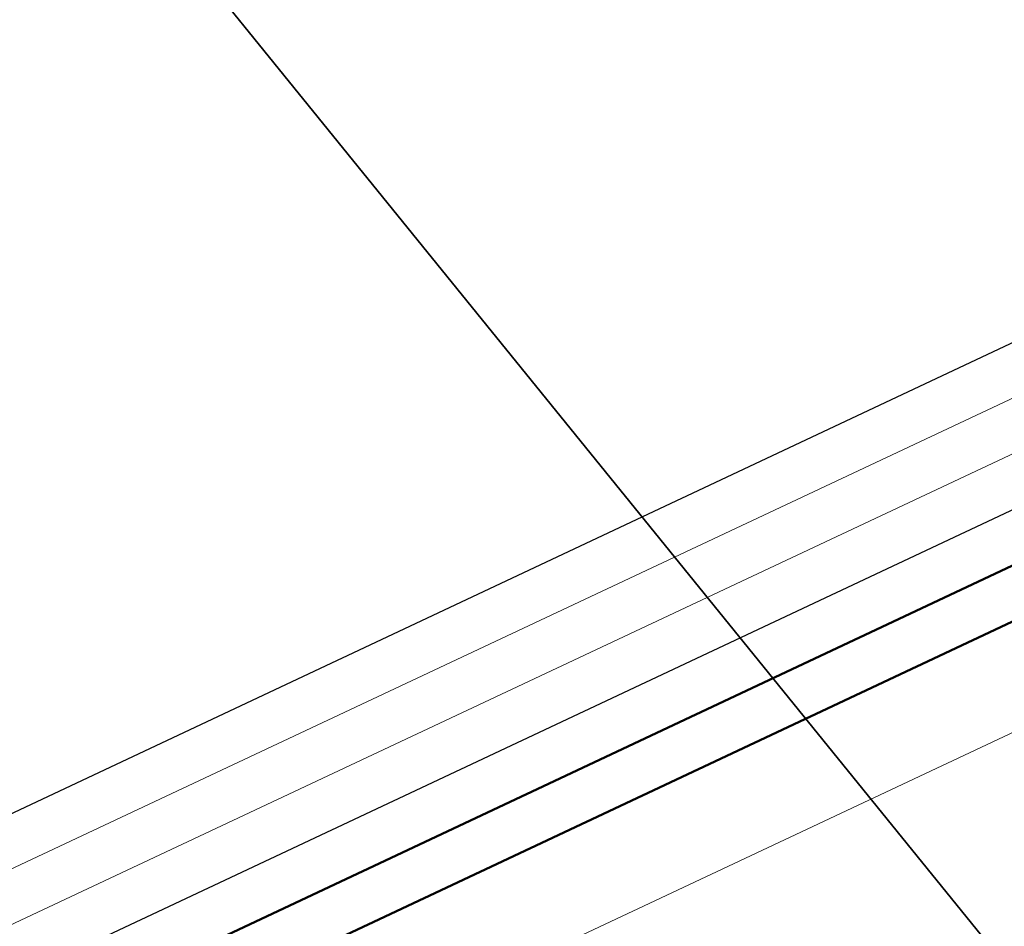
# Model space of a CAD drawing. Header units: metres. Extents: x -502 to 161, y -108 to 174.
# Tile 247 of 656: x -238.488 to -237.512, y -8.205 to -7.306. Entities that reach past the tile are written whole.
import ezdxf

# ---------------------------------------------------------------- set-up
doc = ezdxf.new("R2010")
doc.units = ezdxf.units.M
doc.header["$LTSCALE"] = 0.1
doc.linetypes.add('102', pattern=[101.6, 101.6, 0])
doc.layers.add('BRI31-005.05-5p02-Koordinierung Lageplan 4. BA ZOB West 2022-06-15', color=7, linetype='Continuous')
doc.layers.add('BRI31-005.06-5f07-Koordinierung Lageplan 4. BA ZOB Fernbusbahnh', color=7, linetype='Continuous')

msp = doc.modelspace()

# ---------------------------------------------------------------- linework, layer by layer
at = {"layer": 'BRI31-005.05-5p02-Koordinierung Lageplan 4. BA ZOB West 2022-06-15', "color": 250, "linetype": '102', "lineweight": 13, "true_color": 0x333333, "transparency": 33554687, "flags": 128}
for points in [[(-388.37112, -27.044), (-388.11112, -26.768), (-387.30212, -26.275), (-386.29012, -26.082), (-385.89512, -26.127), (-384.33212, -25.57), (-381.35012, -25.097), (-378.37512, -24.538), (-375.33912, -23.899), (-372.36212, -23.298), (-369.39612, -22.758), (-366.30912, -22.197), (-363.22912, -21.717), (-360.30712, -21.198), (-357.30512, -20.667), (-354.30512, -20.316), (-351.28212, -19.906), (-348.14912, -19.515), (-345.17412, -19.305), (-342.77612, -19.47), (-341.98012, -19.45), (-340.90812, -19.5), (-338.11012, -19.66), (-335.96112, -20.016), (-332.94412, -20.376), (-329.94712, -20.756), (-326.88112, -21.187), (-323.90212, -21.707), (-320.96212, -22.185), (-317.90512, -22.355), (-314.86012, -22.515), (-311.89912, -22.485), (-308.67412, -22.425), (-305.64612, -22.465), (-302.59312, -22.575), (-299.72912, -22.635), (-296.68712, -22.665), (-294.83612, -22.725), (-293.82612, -22.765), (-292.24212, -22.815), (-291.01112, -22.795), (-288.12612, -22.975), (-285.12012, -23.045), (-282.04012, -22.925), (-278.74712, -22.955), (-275.81712, -22.695), (-272.72712, -22.426), (-270.03112, -21.958), (-266.81012, -21.21), (-263.96912, -20.462), (-260.88112, -19.437), (-258.24212, -18.259), (-256.26912, -17.471), (-247.40812, -12.827), (-247.38012, -12.81), (-246.59312, -12.34), (-245.90712, -11.928), (-244.86612, -11.346), (-242.31712, -10.014), (-239.47212, -8.553), (-236.88712, -7.336), (-229.01312, -2.331), (-226.57912, -0.808), (-224.24612, 1.223), (-219.64512, 5.111), (-217.31712, 7.193), (-214.81512, 9.189), (-212.53412, 10.929), (-209.79712, 13.145), (-209.23612, 13.621), (-208.62512, 14.269), (-207.85612, 14.714), (-205.65212, 16.886), (-203.18912, 18.836), (-200.89112, 20.806), (-198.52112, 22.65), (-196.08412, 24.4), (-193.69212, 26.24), (-185.88712, 31.377), (-183.19412, 32.719), (-180.44312, 33.701), (-177.64412, 34.533), (-174.86912, 35.205), (-172.66012, 35.494), (-172.63412, 35.296)], [(-173.46712, 35.136), (-174.82312, 34.959), (-177.57812, 34.291), (-180.36512, 33.463), (-183.09612, 32.489), (-185.76312, 31.159), (-193.54612, 26.036), (-195.93412, 24.2), (-198.37112, 22.45), (-200.73312, 20.614), (-203.02912, 18.644), (-205.48612, 16.698), (-207.70412, 14.514), (-208.46712, 14.071), (-209.06412, 13.439), (-209.63712, 12.953), (-212.38012, 10.731), (-214.66112, 8.991), (-217.15512, 7.003), (-219.48112, 4.923), (-224.08412, 1.033), (-226.42912, -1.01), (-228.88112, -2.543), (-236.76712, -7.556), (-239.36212, -8.777), (-242.20212, -10.236), (-244.74612, -11.566), (-245.78112, -12.146), (-246.46512, -12.554), (-247.24812, -13.021), (-247.28012, -13.044), (-256.16512, -17.699), (-258.14412, -18.489), (-260.79112, -19.669), (-263.89712, -20.702), (-266.75012, -21.452), (-269.98112, -22.204), (-272.69512, -22.674), (-275.79512, -22.945), (-278.73712, -23.205), (-282.03812, -23.175), (-285.11812, -23.295), (-288.13612, -23.225), (-291.01712, -23.045), (-292.24412, -23.065), (-293.83612, -23.015), (-294.84612, -22.975), (-296.69312, -22.915), (-299.73312, -22.885), (-302.60112, -22.825), (-305.65212, -22.715), (-308.67412, -22.675), (-311.89712, -22.735), (-314.86612, -22.765), (-317.91712, -22.605), (-320.99012, -22.435), (-323.94412, -21.955), (-326.92112, -21.435), (-329.97912, -21.004), (-332.97412, -20.624), (-335.99512, -20.264), (-338.14312, -19.909), (-338.11112, -19.711), (-335.96712, -20.066), (-332.95012, -20.426), (-329.95312, -20.806), (-326.88912, -21.237), (-323.91012, -21.757), (-320.96812, -22.235), (-317.90712, -22.405), (-314.86212, -22.565), (-311.89912, -22.535), (-308.67412, -22.475), (-305.64812, -22.515), (-302.59512, -22.625), (-299.72912, -22.685), (-296.68912, -22.715), (-294.83812, -22.775), (-293.82812, -22.815), (-292.24212, -22.865), (-291.01312, -22.845), (-288.12812, -23.025), (-285.12012, -23.095), (-282.04012, -22.975), (-278.74512, -23.005), (-275.81312, -22.745), (-272.72112, -22.476), (-270.02112, -22.008), (-266.79812, -21.258), (-263.95512, -20.51), (-260.86312, -19.483), (-258.22212, -18.305), (-256.24912, -17.517), (-247.38412, -12.872), (-247.35612, -12.853), (-246.56712, -12.382), (-245.88112, -11.972), (-244.84212, -11.39), (-242.29412, -10.058), (-239.45012, -8.597), (-236.86312, -7.38), (-228.98712, -2.373), (-226.54912, -0.848), (-224.21412, 1.185), (-219.61312, 5.073), (-217.28512, 7.155), (-214.78512, 9.149), (-212.50412, 10.889), (-209.76512, 13.107), (-209.20212, 13.585), (-208.59312, 14.229), (-207.82612, 14.674), (-205.61812, 16.848), (-203.15712, 18.798), (-200.85912, 20.768), (-198.49112, 22.61), (-196.05412, 24.36), (-193.66212, 26.2), (-185.86312, 31.333), (-183.17412, 32.673), (-180.42712, 33.653), (-177.63012, 34.485), (-174.85912, 35.155), (-173.49312, 35.334), (-173.46712, 35.136)], [(-172.63412, 35.296), (-174.83312, 35.009), (-177.59212, 34.339), (-180.38112, 33.511), (-183.11612, 32.535), (-185.78712, 31.203), (-193.57612, 26.076), (-195.96412, 24.24), (-198.40112, 22.49), (-200.76512, 20.652), (-203.06112, 18.682), (-205.52012, 16.736), (-207.73412, 14.554), (-208.49912, 14.111), (-209.09812, 13.475), (-209.66912, 12.991), (-212.41012, 10.771), (-214.69112, 9.031), (-217.18712, 7.041), (-219.51312, 4.961), (-224.11612, 1.071), (-226.45912, -0.97), (-228.90712, -2.501), (-236.79112, -7.512), (-239.38412, -8.733), (-242.22512, -10.192), (-244.77012, -11.522), (-245.80712, -12.102), (-246.49112, -12.512), (-247.27612, -12.98), (-247.30812, -13.001), (-256.18512, -17.653), (-258.16412, -18.443), (-260.80912, -19.623), (-263.91112, -20.654), (-266.76212, -21.404), (-269.99112, -22.154), (-272.70112, -22.624), (-275.79912, -22.895), (-278.73912, -23.155), (-282.03812, -23.125), (-285.11812, -23.245), (-288.13412, -23.175), (-291.01512, -22.995), (-292.24412, -23.015), (-293.83412, -22.965), (-294.84412, -22.925), (-296.69112, -22.865), (-299.73312, -22.835), (-302.59912, -22.775), (-305.65012, -22.665), (-308.67412, -22.625), (-311.89712, -22.685), (-314.86412, -22.715), (-317.91512, -22.555), (-320.98412, -22.385), (-323.93612, -21.905), (-326.91312, -21.385), (-329.97312, -20.954), (-332.96812, -20.574), (-335.98912, -20.214), (-338.13212, -19.86), (-340.91812, -19.7), (-341.98212, -19.65), (-342.78012, -19.67), (-345.17412, -19.505), (-348.12912, -19.715), (-351.25612, -20.104), (-354.27912, -20.514), (-357.27512, -20.865), (-360.27312, -21.394), (-363.19712, -21.915), (-366.27512, -22.395), (-369.36012, -22.954), (-372.32412, -23.494), (-375.29912, -24.095), (-378.33512, -24.734), (-381.31612, -25.295), (-384.28212, -25.764), (-385.87112, -26.331), (-386.28212, -26.284), (-387.22812, -26.465), (-387.98312, -26.924), (-388.24712, -27.204)], [(-245.85812, -12.016), (-244.81712, -11.434), (-242.27012, -10.102), (-239.42812, -8.642), (-236.83912, -7.424), (-228.96112, -2.415), (-226.51912, -0.888), (-224.18112, 1.147), (-219.58012, 5.035), (-217.25312, 7.118), (-214.75412, 9.11), (-212.47312, 10.849), (-209.73312, 13.069), (-209.57512, 12.875), (-212.31912, 10.653), (-214.60012, 8.912), (-217.09112, 6.926), (-219.41612, 4.847), (-224.01912, 0.957), (-226.36912, -1.09), (-228.82712, -2.627), (-236.71912, -7.644), (-239.31812, -8.866), (-242.15412, -10.324), (-244.69912, -11.654), (-245.73612, -12.234), (-245.85812, -12.016)]]:
    msp.add_lwpolyline(points, dxfattribs=at)
at = {"layer": 'BRI31-005.05-5p02-Koordinierung Lageplan 4. BA ZOB West 2022-06-15', "color": 250, "linetype": 'Continuous', "lineweight": 25, "true_color": 0x333333, "transparency": 33554687, "flags": 128}
for points in [[(-239.47212, -8.553), (-236.88712, -7.336), (-229.01312, -2.331), (-226.57912, -0.808), (-224.24612, 1.223), (-219.64512, 5.111), (-217.31712, 7.193), (-214.81512, 9.189), (-212.53412, 10.929), (-209.79712, 13.145), (-209.23612, 13.621), (-208.62512, 14.269), (-207.85612, 14.714), (-205.65212, 16.886), (-203.18912, 18.836), (-200.89112, 20.806), (-198.52112, 22.65), (-196.08412, 24.4), (-193.69212, 26.24), (-185.88712, 31.377), (-183.19412, 32.719), (-180.44312, 33.701), (-177.64412, 34.533)], [(-177.59212, 34.339), (-180.38112, 33.511), (-183.11612, 32.535), (-185.78712, 31.203), (-193.57612, 26.076), (-195.96412, 24.24), (-198.40112, 22.49), (-200.76512, 20.652), (-203.06112, 18.682), (-205.52012, 16.736), (-207.73412, 14.554), (-208.49912, 14.111), (-209.09812, 13.475), (-209.66912, 12.991), (-212.41012, 10.771), (-214.69112, 9.031), (-217.18712, 7.041), (-219.51312, 4.961), (-224.11612, 1.071), (-226.45912, -0.97), (-228.90712, -2.501), (-236.79112, -7.512), (-239.38412, -8.733)]]:
    msp.add_lwpolyline(points, dxfattribs=at)
at = {"layer": 'BRI31-005.05-5p02-Koordinierung Lageplan 4. BA ZOB West 2022-06-15', "color": 1, "linetype": 'Continuous', "lineweight": 25, "true_color": 0xff0000, "transparency": 33554687, "flags": 128}
msp.add_lwpolyline([(-208.53012, 14.15), (-209.13312, 13.512), (-209.70112, 13.03), (-212.44212, 10.81), (-214.72312, 9.07), (-217.22012, 7.079), (-219.54712, 4.998), (-224.14912, 1.109), (-226.48912, -0.929), (-228.93412, -2.458), (-236.81512, -7.468), (-239.40612, -8.687), (-242.24812, -10.147), (-244.79412, -11.478), (-245.83112, -12.059), (-246.51612, -12.468), (-247.30212, -12.937), (-247.33212, -12.958), (-256.20712, -17.608)], dxfattribs=at)
at = {"layer": 'BRI31-005.05-5p02-Koordinierung Lageplan 4. BA ZOB West 2022-06-15', "color": 3, "linetype": 'Continuous', "lineweight": 50, "true_color": 0x00ff00, "transparency": 33554687, "flags": 128}
for points in [[(-208.94812, 13.562), (-209.00912, 13.498), (-209.06412, 13.439), (-209.16012, 13.358), (-209.38712, 13.165), (-209.67012, 12.991), (-212.41112, 10.771), (-214.69212, 9.031), (-217.18812, 7.041), (-219.51412, 4.96), (-224.11612, 1.071), (-226.45912, -0.969), (-228.90712, -2.5), (-236.79112, -7.512), (-239.38412, -8.732), (-242.22412, -10.191), (-244.77012, -11.522), (-245.80912, -12.103), (-245.94112, -12.171)], [(-208.88912, 13.479), (-208.93612, 13.429), (-208.99512, 13.366), (-209.09512, 13.282), (-209.32812, 13.084), (-209.63712, 12.953), (-212.38012, 10.732), (-214.66112, 8.992), (-217.15612, 7.003), (-219.48112, 4.922), (-224.08312, 1.033), (-226.42912, -1.009), (-228.88012, -2.542), (-236.76712, -7.556), (-239.36212, -8.777), (-242.20112, -10.235), (-244.74612, -11.566), (-245.78512, -12.147)]]:
    msp.add_lwpolyline(points, dxfattribs=at)
at = {"layer": 'BRI31-005.05-5p02-Koordinierung Lageplan 4. BA ZOB West 2022-06-15', "color": 3, "linetype": 'Continuous', "lineweight": 35, "true_color": 0x00ff00, "transparency": 33554687, "flags": 128}
for points in [[(-279.40585, -30.9235), (-270.94675, -26.70951, 0.095997), (-268.16074, -24.57578, -0.065942), (-264.82072, -21.68575, 0.025186), (-260.48557, -18.51185), (-255.52714, -14.48219, -0.005996), (-254.92015, -14.00086, -0.059186), (-248.38516, -10.08166, 0.078462), (-238.29144, -3.48895), (-238.29144, -3.48895, -0.100623), (-214.84437, 10.39494), (-214.84437, 10.39494), (-211.17701, 9.70033), (-205.55035, 1.44423)], [(-205.71104, 1.41365), (-211.26597, 9.56451), (-214.83296, 10.24011), (-214.83296, 10.24011, 0.100475), (-238.19083, -3.6002), (-238.19083, -3.6002, -0.078462), (-248.32372, -10.21851), (-248.32372, -10.21851, 0.059186), (-254.82836, -14.1195), (-254.82836, -14.1195), (-254.82836, -14.1195, 0.005996), (-255.43253, -14.59859), (-255.43253, -14.59859), (-260.39097, -18.62826, -0.025186), (-264.73831, -21.81109), (-264.73831, -21.81109, 0.065942), (-268.04855, -24.67534), (-268.04855, -24.67534), (-268.04855, -24.67534, -0.095997), (-270.87986, -26.84377), (-270.87986, -26.84377), (-279.34042, -31.05849)], [(-311.2459, -44.72197), (-303.63543, -41.89682), (-298.44045, -39.60954), (-284.99493, -33.88892), (-279.275, -31.19349), (-270.81298, -26.97803, 0.095997), (-267.93635, -24.7749), (-267.93635, -24.7749, -0.065942), (-264.65591, -21.93643), (-264.65591, -21.93643, 0.025186), (-260.29637, -18.74467), (-255.33793, -14.715, -0.005996), (-254.73658, -14.23814), (-254.73658, -14.23814, -0.059186), (-248.26229, -10.35535), (-248.26229, -10.35535, 0.078462), (-238.09022, -3.71146), (-238.09022, -3.71146, -0.100327), (-214.8215, 10.08528), (-214.8215, 10.08528), (-211.35493, 9.42869), (-205.87173, 1.38308)], [(-206.03242, 1.35251), (-211.44389, 9.29288), (-214.80999, 9.93043), (-214.80999, 9.93043, 0.100178), (-237.98961, -3.82271), (-237.98961, -3.82271, -0.078462), (-248.20085, -10.49219), (-248.20085, -10.49219, 0.059186), (-254.64479, -14.35678), (-254.64479, -14.35678), (-254.64479, -14.35678, 0.005996), (-255.24333, -14.83141), (-255.24333, -14.83141), (-260.20178, -18.86108), (-260.20178, -18.86108, -0.025186), (-264.5735, -22.06176), (-264.5735, -22.06176), (-264.5735, -22.06176, 0.065942), (-267.82416, -24.87446), (-267.82416, -24.87446), (-267.82416, -24.87446, -0.095997), (-270.74609, -27.11229), (-270.74609, -27.11229), (-279.20958, -31.32848)], [(-279.14416, -31.46347), (-270.67921, -27.24656, 0.095997), (-267.71195, -24.97403), (-267.71195, -24.97403, -0.065942), (-264.4911, -22.1871), (-264.4911, -22.1871, 0.025186), (-260.10718, -18.97749), (-255.14873, -14.94781, -0.005996), (-254.55301, -14.47542, -0.059186), (-248.13942, -10.62903), (-248.13942, -10.62903, 0.078462), (-237.889, -3.93397), (-237.889, -3.93397), (-237.889, -3.93397, -0.100028), (-214.79844, 9.77558), (-214.79844, 9.77558), (-211.53285, 9.15706), (-206.1931, 1.32194)], [(-206.51448, 1.26079), (-211.71077, 8.88543), (-214.7752, 9.46584, 0.099728), (-237.68779, -4.15649, -0.078462), (-248.01654, -10.90271, 0.059186), (-254.36944, -14.71271, 0.005996), (-254.95952, -15.18062), (-259.91799, -19.21032, -0.025186), (-264.32629, -22.43777, 0.065942), (-267.48757, -25.17315), (-267.48757, -25.17315, -0.095997), (-270.54544, -27.51508), (-270.54544, -27.51508), (-279.01332, -31.73345)], [(-278.9479, -31.86845), (-270.47856, -27.64934), (-270.47856, -27.64934, 0.095997), (-267.37537, -25.27271), (-267.37537, -25.27271, -0.065942), (-264.24388, -22.56311), (-264.24388, -22.56311, 0.025186), (-259.82339, -19.32673), (-259.82339, -19.32673), (-254.86492, -15.29703, -0.005996), (-254.27766, -14.83135), (-254.27766, -14.83135, -0.059186), (-247.95511, -11.03956), (-247.95511, -11.03956, 0.078462), (-237.58718, -4.26774), (-237.58718, -4.26774, -0.099577), (-214.7635, 9.31096), (-214.7635, 9.31096), (-211.79973, 8.74961), (-206.67516, 1.23022)], [(-206.83585, 1.19965), (-211.8887, 8.61379), (-214.75176, 9.15607), (-214.75176, 9.15607, 0.099425), (-237.48657, -4.379), (-237.48657, -4.379, -0.078462), (-247.89367, -11.1764, 0.059186), (-254.18588, -14.94999, 0.005996), (-254.77032, -15.41344), (-259.7288, -19.44314, -0.025186), (-264.16148, -22.68845, 0.065942), (-267.26318, -25.37227, -0.095997), (-270.41167, -27.78361), (-278.88248, -32.00344), (-284.6268, -34.71037), (-298.08293, -40.4355), (-303.2972, -42.73127), (-310.92532, -45.56297), (-314.76659, -47.65503, 0.354166), (-315.2467, -48.81865), (-312.90084, -56.6959), (-312.90084, -56.6959, 0.16104), (-309.36409, -61.76941), (-309.36409, -61.76941)], [(-278.81706, -32.13843), (-270.34479, -27.91787), (-270.34479, -27.91787, 0.095997), (-267.15099, -25.47183), (-267.15099, -25.47183), (-267.15099, -25.47183, -0.065941), (-264.07913, -22.81383), (-264.07913, -22.81383), (-264.07913, -22.81383, 0.025186), (-259.6342, -19.55955), (-259.6342, -19.55955), (-254.67571, -15.52984, -0.005996), (-254.09409, -15.06863, -0.059186), (-247.83224, -11.31324, 0.078462), (-237.38596, -4.49025), (-237.38596, -4.49025, -0.099273), (-214.73998, 9.00117), (-214.73998, 9.00117), (-211.97766, 8.47797), (-206.99654, 1.16907)]]:
    msp.add_lwpolyline(points, format="xyb", dxfattribs=at)
at = {"layer": 'BRI31-005.05-5p02-Koordinierung Lageplan 4. BA ZOB West 2022-06-15', "color": 1, "linetype": 'Continuous', "lineweight": 50, "true_color": 0xff0000, "transparency": 33554687, "flags": 128}
msp.add_lwpolyline([(-254.46123, -14.59407), (-254.46123, -14.59407, -0.059186), (-248.07798, -10.76587), (-248.07798, -10.76587, 0.078462), (-237.7884, -4.04523), (-237.7884, -4.04523, -0.099878), (-214.78684, 9.62071), (-214.78684, 9.62071), (-211.62181, 9.02124), (-206.35379, 1.29136)], format="xyb", dxfattribs=at)
at = {"layer": 'BRI31-005.05-5p02-Koordinierung Lageplan 4. BA ZOB West 2022-06-15', "color": 21, "linetype": 'Continuous', "lineweight": 25, "true_color": 0xff9f7f, "transparency": 33554687, "flags": 128}
msp.add_lwpolyline([(-247.88139, -11.20377), (-247.88139, -11.20377, 0.078447), (-237.46825, -4.40287), (-237.46825, -4.40287), (-237.46825, -4.40287, -0.100192), (-214.55159, 9.19449), (-214.55159, 9.19449)], format="xyb", dxfattribs=at)
at = {"layer": 'BRI31-005.05-5p02-Koordinierung Lageplan 4. BA ZOB West 2022-06-15', "color": 190, "linetype": 'Continuous', "lineweight": 35, "true_color": 0x7f00ff, "transparency": 33554687, "flags": 128}
msp.add_lwpolyline([(-230.65387, -6.65115, -0.392435), (-231.4603, -7.74658), (-236.46324, -8.69974), (-236.46324, -8.69974, -0.276179), (-237.42721, -8.34715), (-237.42721, -8.34715), (-241.97245, -2.74038)], format="xyb", dxfattribs=at)
at = {"layer": 'BRI31-005.06-5f07-Koordinierung Lageplan 4. BA ZOB Fernbusbahnh', "color": 250, "linetype": '102', "lineweight": 9, "true_color": 0x333333, "transparency": 33554687, "flags": 128}
for points in [[(-388.37112, -27.044), (-388.11112, -26.768), (-387.30212, -26.275), (-386.29012, -26.082), (-385.89512, -26.127), (-384.33212, -25.57), (-381.35012, -25.097), (-378.37512, -24.538), (-375.33912, -23.899), (-372.36212, -23.298), (-369.39612, -22.758), (-366.30912, -22.197), (-363.22912, -21.717), (-360.30712, -21.198), (-357.30512, -20.667), (-354.30512, -20.316), (-351.28212, -19.906), (-348.14912, -19.515), (-345.17412, -19.305), (-342.77612, -19.47), (-341.98012, -19.45), (-340.90812, -19.5), (-338.11012, -19.66), (-335.96112, -20.016), (-332.94412, -20.376), (-329.94712, -20.756), (-326.88112, -21.187), (-323.90212, -21.707), (-320.96212, -22.185), (-317.90512, -22.355), (-314.86012, -22.515), (-311.89912, -22.485), (-308.67412, -22.425), (-305.64612, -22.465), (-302.59312, -22.575), (-299.72912, -22.635), (-296.68712, -22.665), (-294.83612, -22.725), (-293.82612, -22.765), (-292.24212, -22.815), (-291.01112, -22.795), (-288.12612, -22.975), (-285.12012, -23.045), (-282.04012, -22.925), (-278.74712, -22.955), (-275.81712, -22.695), (-272.72712, -22.426), (-270.03112, -21.958), (-266.81012, -21.21), (-263.96912, -20.462), (-260.88112, -19.437), (-258.24212, -18.259), (-256.26912, -17.471), (-247.40812, -12.827), (-247.38012, -12.81), (-246.59312, -12.34), (-245.90712, -11.928), (-244.86612, -11.346), (-242.31712, -10.014), (-239.47212, -8.553), (-236.88712, -7.336), (-229.01312, -2.331), (-226.57912, -0.808), (-224.24612, 1.223), (-219.64512, 5.111), (-217.31712, 7.193), (-214.81512, 9.189), (-212.53412, 10.929), (-209.79712, 13.145), (-209.23612, 13.621), (-208.62512, 14.269), (-207.85612, 14.714), (-205.65212, 16.886), (-203.18912, 18.836), (-200.89112, 20.806), (-198.52112, 22.65), (-196.08412, 24.4), (-193.69212, 26.24), (-185.88712, 31.377), (-183.19412, 32.719), (-180.44312, 33.701), (-177.64412, 34.533), (-174.86912, 35.205), (-172.66012, 35.494), (-172.63412, 35.296)], [(-173.46712, 35.136), (-174.82312, 34.959), (-177.57812, 34.291), (-180.36512, 33.463), (-183.09612, 32.489), (-185.76312, 31.159), (-193.54612, 26.036), (-195.93412, 24.2), (-198.37112, 22.45), (-200.73312, 20.614), (-203.02912, 18.644), (-205.48612, 16.698), (-207.70412, 14.514), (-208.46712, 14.071), (-209.06412, 13.439), (-209.63712, 12.953), (-212.38012, 10.731), (-214.66112, 8.991), (-217.15512, 7.003), (-219.48112, 4.923), (-224.08412, 1.033), (-226.42912, -1.01), (-228.88112, -2.543), (-236.76712, -7.556), (-239.36212, -8.777), (-242.20212, -10.236), (-244.74612, -11.566), (-245.78112, -12.146), (-246.46512, -12.554), (-247.24812, -13.021), (-247.28012, -13.044), (-256.16512, -17.699), (-258.14412, -18.489), (-260.79112, -19.669), (-263.89712, -20.702), (-266.75012, -21.452), (-269.98112, -22.204), (-272.69512, -22.674), (-275.79512, -22.945), (-278.73712, -23.205), (-282.03812, -23.175), (-285.11812, -23.295), (-288.13612, -23.225), (-291.01712, -23.045), (-292.24412, -23.065), (-293.83612, -23.015), (-294.84612, -22.975), (-296.69312, -22.915), (-299.73312, -22.885), (-302.60112, -22.825), (-305.65212, -22.715), (-308.67412, -22.675), (-311.89712, -22.735), (-314.86612, -22.765), (-317.91712, -22.605), (-320.99012, -22.435), (-323.94412, -21.955), (-326.92112, -21.435), (-329.97912, -21.004), (-332.97412, -20.624), (-335.99512, -20.264), (-338.14312, -19.909), (-338.11112, -19.711), (-335.96712, -20.066), (-332.95012, -20.426), (-329.95312, -20.806), (-326.88912, -21.237), (-323.91012, -21.757), (-320.96812, -22.235), (-317.90712, -22.405), (-314.86212, -22.565), (-311.89912, -22.535), (-308.67412, -22.475), (-305.64812, -22.515), (-302.59512, -22.625), (-299.72912, -22.685), (-296.68912, -22.715), (-294.83812, -22.775), (-293.82812, -22.815), (-292.24212, -22.865), (-291.01312, -22.845), (-288.12812, -23.025), (-285.12012, -23.095), (-282.04012, -22.975), (-278.74512, -23.005), (-275.81312, -22.745), (-272.72112, -22.476), (-270.02112, -22.008), (-266.79812, -21.258), (-263.95512, -20.51), (-260.86312, -19.483), (-258.22212, -18.305), (-256.24912, -17.517), (-247.38412, -12.872), (-247.35612, -12.853), (-246.56712, -12.382), (-245.88112, -11.972), (-244.84212, -11.39), (-242.29412, -10.058), (-239.45012, -8.597), (-236.86312, -7.38), (-228.98712, -2.373), (-226.54912, -0.848), (-224.21412, 1.185), (-219.61312, 5.073), (-217.28512, 7.155), (-214.78512, 9.149), (-212.50412, 10.889), (-209.76512, 13.107), (-209.20212, 13.585), (-208.59312, 14.229), (-207.82612, 14.674), (-205.61812, 16.848), (-203.15712, 18.798), (-200.85912, 20.768), (-198.49112, 22.61), (-196.05412, 24.36), (-193.66212, 26.2), (-185.86312, 31.333), (-183.17412, 32.673), (-180.42712, 33.653), (-177.63012, 34.485), (-174.85912, 35.155), (-173.49312, 35.334), (-173.46712, 35.136)], [(-172.63412, 35.296), (-174.83312, 35.009), (-177.59212, 34.339), (-180.38112, 33.511), (-183.11612, 32.535), (-185.78712, 31.203), (-193.57612, 26.076), (-195.96412, 24.24), (-198.40112, 22.49), (-200.76512, 20.652), (-203.06112, 18.682), (-205.52012, 16.736), (-207.73412, 14.554), (-208.49912, 14.111), (-209.09812, 13.475), (-209.66912, 12.991), (-212.41012, 10.771), (-214.69112, 9.031), (-217.18712, 7.041), (-219.51312, 4.961), (-224.11612, 1.071), (-226.45912, -0.97), (-228.90712, -2.501), (-236.79112, -7.512), (-239.38412, -8.733), (-242.22512, -10.192), (-244.77012, -11.522), (-245.80712, -12.102), (-246.49112, -12.512), (-247.27612, -12.98), (-247.30812, -13.001), (-256.18512, -17.653), (-258.16412, -18.443), (-260.80912, -19.623), (-263.91112, -20.654), (-266.76212, -21.404), (-269.99112, -22.154), (-272.70112, -22.624), (-275.79912, -22.895), (-278.73912, -23.155), (-282.03812, -23.125), (-285.11812, -23.245), (-288.13412, -23.175), (-291.01512, -22.995), (-292.24412, -23.015), (-293.83412, -22.965), (-294.84412, -22.925), (-296.69112, -22.865), (-299.73312, -22.835), (-302.59912, -22.775), (-305.65012, -22.665), (-308.67412, -22.625), (-311.89712, -22.685), (-314.86412, -22.715), (-317.91512, -22.555), (-320.98412, -22.385), (-323.93612, -21.905), (-326.91312, -21.385), (-329.97312, -20.954), (-332.96812, -20.574), (-335.98912, -20.214), (-338.13212, -19.86), (-340.91812, -19.7), (-341.98212, -19.65), (-342.78012, -19.67), (-345.17412, -19.505), (-348.12912, -19.715), (-351.25612, -20.104), (-354.27912, -20.514), (-357.27512, -20.865), (-360.27312, -21.394), (-363.19712, -21.915), (-366.27512, -22.395), (-369.36012, -22.954), (-372.32412, -23.494), (-375.29912, -24.095), (-378.33512, -24.734), (-381.31612, -25.295), (-384.28212, -25.764), (-385.87112, -26.331), (-386.28212, -26.284), (-387.22812, -26.465), (-387.98312, -26.924), (-388.24712, -27.204)], [(-245.85812, -12.016), (-244.81712, -11.434), (-242.27012, -10.102), (-239.42812, -8.642), (-236.83912, -7.424), (-228.96112, -2.415), (-226.51912, -0.888), (-224.18112, 1.147), (-219.58012, 5.035), (-217.25312, 7.118), (-214.75412, 9.11), (-212.47312, 10.849), (-209.73312, 13.069), (-209.57512, 12.875), (-212.31912, 10.653), (-214.60012, 8.912), (-217.09112, 6.926), (-219.41612, 4.847), (-224.01912, 0.957), (-226.36912, -1.09), (-228.82712, -2.627), (-236.71912, -7.644), (-239.31812, -8.866), (-242.15412, -10.324), (-244.69912, -11.654), (-245.73612, -12.234), (-245.85812, -12.016)]]:
    msp.add_lwpolyline(points, dxfattribs=at)
at = {"layer": 'BRI31-005.06-5f07-Koordinierung Lageplan 4. BA ZOB Fernbusbahnh', "color": 250, "linetype": 'Continuous', "lineweight": 20, "true_color": 0x333333, "transparency": 33554687, "flags": 128}
for points in [[(-239.47212, -8.553), (-236.88712, -7.336), (-229.01312, -2.331), (-226.57912, -0.808), (-224.24612, 1.223), (-219.64512, 5.111), (-217.31712, 7.193), (-214.81512, 9.189), (-212.53412, 10.929), (-209.79712, 13.145), (-209.23612, 13.621), (-208.62512, 14.269), (-207.85612, 14.714), (-205.65212, 16.886), (-203.18912, 18.836), (-200.89112, 20.806), (-198.52112, 22.65), (-196.08412, 24.4), (-193.69212, 26.24), (-185.88712, 31.377), (-183.19412, 32.719), (-180.44312, 33.701), (-177.64412, 34.533)], [(-177.59212, 34.339), (-180.38112, 33.511), (-183.11612, 32.535), (-185.78712, 31.203), (-193.57612, 26.076), (-195.96412, 24.24), (-198.40112, 22.49), (-200.76512, 20.652), (-203.06112, 18.682), (-205.52012, 16.736), (-207.73412, 14.554), (-208.49912, 14.111), (-209.09812, 13.475), (-209.66912, 12.991), (-212.41012, 10.771), (-214.69112, 9.031), (-217.18712, 7.041), (-219.51312, 4.961), (-224.11612, 1.071), (-226.45912, -0.97), (-228.90712, -2.501), (-236.79112, -7.512), (-239.38412, -8.733)]]:
    msp.add_lwpolyline(points, dxfattribs=at)
at = {"layer": 'BRI31-005.06-5f07-Koordinierung Lageplan 4. BA ZOB Fernbusbahnh', "color": 1, "linetype": 'Continuous', "lineweight": 20, "true_color": 0xff0000, "transparency": 33554687, "flags": 128}
msp.add_lwpolyline([(-208.53012, 14.15), (-209.13312, 13.512), (-209.70112, 13.03), (-212.44212, 10.81), (-214.72312, 9.07), (-217.22012, 7.079), (-219.54712, 4.998), (-224.14912, 1.109), (-226.48912, -0.929), (-228.93412, -2.458), (-236.81512, -7.468), (-239.40612, -8.687), (-242.24812, -10.147), (-244.79412, -11.478), (-245.83112, -12.059), (-246.51612, -12.468), (-247.30212, -12.937), (-247.33212, -12.958), (-256.20712, -17.608)], dxfattribs=at)
at = {"layer": 'BRI31-005.06-5f07-Koordinierung Lageplan 4. BA ZOB Fernbusbahnh', "color": 3, "linetype": 'Continuous', "lineweight": 50, "true_color": 0x00ff00, "transparency": 33554687, "flags": 128}
for points in [[(-208.94812, 13.562), (-209.00912, 13.498), (-209.06412, 13.439), (-209.16012, 13.358), (-209.38712, 13.165), (-209.67012, 12.991), (-212.41112, 10.771), (-214.69212, 9.031), (-217.18812, 7.041), (-219.51412, 4.96), (-224.11612, 1.071), (-226.45912, -0.969), (-228.90712, -2.5), (-236.79112, -7.512), (-239.38412, -8.732), (-242.22412, -10.191), (-244.77012, -11.522), (-245.80912, -12.103), (-245.94112, -12.171)], [(-208.88912, 13.479), (-208.93612, 13.429), (-208.99512, 13.366), (-209.09512, 13.282), (-209.32812, 13.084), (-209.63712, 12.953), (-212.38012, 10.732), (-214.66112, 8.992), (-217.15612, 7.003), (-219.48112, 4.922), (-224.08312, 1.033), (-226.42912, -1.009), (-228.88012, -2.542), (-236.76712, -7.556), (-239.36212, -8.777), (-242.20112, -10.235), (-244.74612, -11.566), (-245.78512, -12.147)]]:
    msp.add_lwpolyline(points, dxfattribs=at)
at = {"layer": 'BRI31-005.06-5f07-Koordinierung Lageplan 4. BA ZOB Fernbusbahnh', "color": 3, "linetype": 'Continuous', "lineweight": 30, "true_color": 0x00ff00, "transparency": 33554687, "flags": 128}
for points in [[(-279.40585, -30.9235), (-270.94675, -26.70951, 0.095997), (-268.16074, -24.57578, -0.065942), (-264.82072, -21.68575, 0.025186), (-260.48557, -18.51185), (-255.52714, -14.48219, -0.005996), (-254.92015, -14.00086, -0.059186), (-248.38516, -10.08166, 0.078462), (-238.29144, -3.48895), (-238.29144, -3.48895, -0.100623), (-214.84437, 10.39494), (-214.84437, 10.39494), (-211.17701, 9.70033), (-205.55035, 1.44423)], [(-205.71104, 1.41365), (-211.26597, 9.56451), (-214.83296, 10.24011), (-214.83296, 10.24011, 0.100475), (-238.19083, -3.6002), (-238.19083, -3.6002, -0.078462), (-248.32372, -10.21851), (-248.32372, -10.21851, 0.059186), (-254.82836, -14.1195), (-254.82836, -14.1195), (-254.82836, -14.1195, 0.005996), (-255.43253, -14.59859), (-255.43253, -14.59859), (-260.39097, -18.62826, -0.025186), (-264.73831, -21.81109), (-264.73831, -21.81109, 0.065942), (-268.04855, -24.67534), (-268.04855, -24.67534), (-268.04855, -24.67534, -0.095997), (-270.87986, -26.84377), (-270.87986, -26.84377), (-279.34042, -31.05849)], [(-311.2459, -44.72197), (-303.63543, -41.89682), (-298.44045, -39.60954), (-284.99493, -33.88892), (-279.275, -31.19349), (-270.81298, -26.97803, 0.095997), (-267.93635, -24.7749), (-267.93635, -24.7749, -0.065942), (-264.65591, -21.93643), (-264.65591, -21.93643, 0.025186), (-260.29637, -18.74467), (-255.33793, -14.715, -0.005996), (-254.73658, -14.23814), (-254.73658, -14.23814, -0.059186), (-248.26229, -10.35535), (-248.26229, -10.35535, 0.078462), (-238.09022, -3.71146), (-238.09022, -3.71146, -0.100327), (-214.8215, 10.08528), (-214.8215, 10.08528), (-211.35493, 9.42869), (-205.87173, 1.38308)], [(-206.03242, 1.35251), (-211.44389, 9.29288), (-214.80999, 9.93043), (-214.80999, 9.93043, 0.100178), (-237.98961, -3.82271), (-237.98961, -3.82271, -0.078462), (-248.20085, -10.49219), (-248.20085, -10.49219, 0.059186), (-254.64479, -14.35678), (-254.64479, -14.35678), (-254.64479, -14.35678, 0.005996), (-255.24333, -14.83141), (-255.24333, -14.83141), (-260.20178, -18.86108), (-260.20178, -18.86108, -0.025186), (-264.5735, -22.06176), (-264.5735, -22.06176), (-264.5735, -22.06176, 0.065942), (-267.82416, -24.87446), (-267.82416, -24.87446), (-267.82416, -24.87446, -0.095997), (-270.74609, -27.11229), (-270.74609, -27.11229), (-279.20958, -31.32848)], [(-279.14416, -31.46347), (-270.67921, -27.24656, 0.095997), (-267.71195, -24.97403), (-267.71195, -24.97403, -0.065942), (-264.4911, -22.1871), (-264.4911, -22.1871, 0.025186), (-260.10718, -18.97749), (-255.14873, -14.94781, -0.005996), (-254.55301, -14.47542, -0.059186), (-248.13942, -10.62903), (-248.13942, -10.62903, 0.078462), (-237.889, -3.93397), (-237.889, -3.93397), (-237.889, -3.93397, -0.100028), (-214.79844, 9.77558), (-214.79844, 9.77558), (-211.53285, 9.15706), (-206.1931, 1.32194)], [(-206.51448, 1.26079), (-211.71077, 8.88543), (-214.7752, 9.46584, 0.099728), (-237.68779, -4.15649, -0.078462), (-248.01654, -10.90271, 0.059186), (-254.36944, -14.71271, 0.005996), (-254.95952, -15.18062), (-259.91799, -19.21032, -0.025186), (-264.32629, -22.43777, 0.065942), (-267.48757, -25.17315), (-267.48757, -25.17315, -0.095997), (-270.54544, -27.51508), (-270.54544, -27.51508), (-279.01332, -31.73345)], [(-278.9479, -31.86845), (-270.47856, -27.64934), (-270.47856, -27.64934, 0.095997), (-267.37537, -25.27271), (-267.37537, -25.27271, -0.065942), (-264.24388, -22.56311), (-264.24388, -22.56311, 0.025186), (-259.82339, -19.32673), (-259.82339, -19.32673), (-254.86492, -15.29703, -0.005996), (-254.27766, -14.83135), (-254.27766, -14.83135, -0.059186), (-247.95511, -11.03956), (-247.95511, -11.03956, 0.078462), (-237.58718, -4.26774), (-237.58718, -4.26774, -0.099577), (-214.7635, 9.31096), (-214.7635, 9.31096), (-211.79973, 8.74961), (-206.67516, 1.23022)], [(-206.83585, 1.19965), (-211.8887, 8.61379), (-214.75176, 9.15607), (-214.75176, 9.15607, 0.099425), (-237.48657, -4.379), (-237.48657, -4.379, -0.078462), (-247.89367, -11.1764, 0.059186), (-254.18588, -14.94999, 0.005996), (-254.77032, -15.41344), (-259.7288, -19.44314, -0.025186), (-264.16148, -22.68845, 0.065942), (-267.26318, -25.37227, -0.095997), (-270.41167, -27.78361), (-278.88248, -32.00344), (-284.6268, -34.71037), (-298.08293, -40.4355), (-303.2972, -42.73127), (-310.92532, -45.56297), (-314.76659, -47.65503, 0.354166), (-315.2467, -48.81865), (-312.90084, -56.6959, 0.103821), (-310.97367, -60.25447)], [(-309.82099, -45.31303), (-303.24082, -42.87034), (-298.02334, -40.57316), (-284.56544, -34.84727), (-278.81706, -32.13843), (-270.34479, -27.91787), (-270.34479, -27.91787, 0.095997), (-267.15099, -25.47183), (-267.15099, -25.47183), (-267.15099, -25.47183, -0.065941), (-264.07913, -22.81383), (-264.07913, -22.81383), (-264.07913, -22.81383, 0.025186), (-259.6342, -19.55955), (-259.6342, -19.55955), (-254.67571, -15.52984, -0.005996), (-254.09409, -15.06863, -0.059186), (-247.83224, -11.31324, 0.078462), (-237.38596, -4.49025), (-237.38596, -4.49025, -0.099273), (-214.73998, 9.00117), (-214.73998, 9.00117), (-211.97766, 8.47797), (-206.99654, 1.16907)]]:
    msp.add_lwpolyline(points, format="xyb", dxfattribs=at)
at = {"layer": 'BRI31-005.06-5f07-Koordinierung Lageplan 4. BA ZOB Fernbusbahnh', "color": 1, "linetype": 'Continuous', "lineweight": 50, "true_color": 0xff0000, "transparency": 33554687, "flags": 128}
msp.add_lwpolyline([(-254.46123, -14.59407), (-254.46123, -14.59407, -0.059186), (-248.07798, -10.76587), (-248.07798, -10.76587, 0.078462), (-237.7884, -4.04523), (-237.7884, -4.04523, -0.099878), (-214.78684, 9.62071), (-214.78684, 9.62071), (-211.62181, 9.02124), (-206.35379, 1.29136)], format="xyb", dxfattribs=at)
at = {"layer": 'BRI31-005.06-5f07-Koordinierung Lageplan 4. BA ZOB Fernbusbahnh', "color": 190, "linetype": 'Continuous', "lineweight": 30, "true_color": 0x7f00ff, "transparency": 33554687, "flags": 128}
msp.add_lwpolyline([(-230.65387, -6.65115, -0.392435), (-231.4603, -7.74658), (-236.46324, -8.69974), (-236.46324, -8.69974, -0.276179), (-237.42721, -8.34715), (-237.42721, -8.34715), (-241.97245, -2.74038)], format="xyb", dxfattribs=at)

doc.saveas('drawing.dxf')
